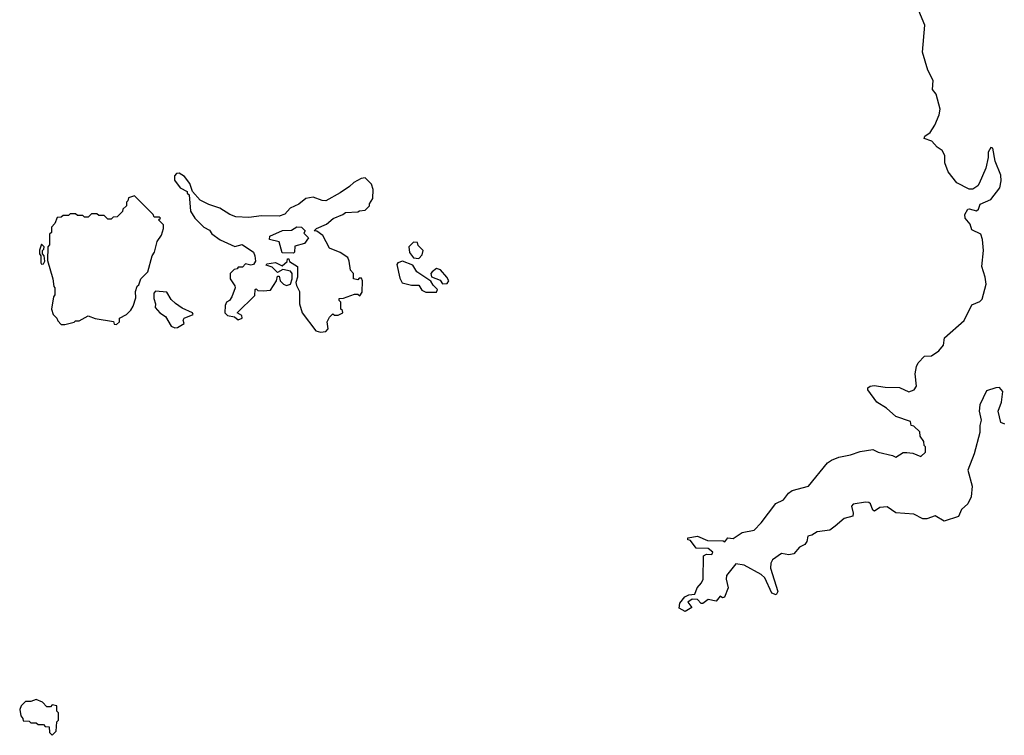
# Model space of a CAD drawing. Extents: x 1980017 to 2252640, y 74400 to 266395.
# Tile 321 of 388: x 2207682 to 2213191, y 190740 to 194746. Entities that reach past the tile are written whole.
import ezdxf

# ---------------------------------------------------------------- set-up
doc = ezdxf.new("R2010")
doc.units = 0

msp = doc.modelspace()

# ---------------------------------------------------------------- linework, layer by layer
at = {"layer": '0CON20XD'}
for points in [[(2213195, 192482.5), (2213171.7, 192491.7), (2213156.7, 192555), (2213176.2, 192605), (2213182.5, 192665), (2213165, 192686.7), (2213143.9, 192686.1), (2213091.7, 192668.3), (2213055, 192590), (2213051.4, 192555), (2213061.8, 192505), (2213054.6, 192475), (2213054.6, 192435), (2213021.8, 192315), (2212987.3, 192225), (2213010.6, 192135), (2213005.2, 192075), (2212987, 192035), (2212951.1, 192005), (2212934.7, 191965.3), (2212855, 191939.2), (2212805, 191968), (2212757.7, 191952.3), (2212735, 191951.6), (2212685, 191978.7), (2212584.6, 191984.6), (2212535, 192019.6), (2212494.7, 192015.3), (2212464.3, 191994.3), (2212455, 192000), (2212443.1, 192035), (2212433.1, 192043.1), (2212415, 192045.3), (2212345, 192034.3), (2212336.8, 192023.2), (2212346, 191984), (2212343.3, 191966.7), (2212295, 191954.4), (2212245, 191910), (2212215, 191888.9), (2212145, 191880), (2212115, 191861.2), (2212092.5, 191855), (2212086.7, 191825), (2212075, 191807.5), (2212045, 191793.3), (2212013.4, 191756.6), (2211985, 191750.9), (2211945, 191758.5), (2211895, 191722), (2211885.4, 191704.6), (2211882.2, 191675), (2211923.8, 191545), (2211915, 191526.7), (2211890.8, 191535), (2211850.8, 191620.8), (2211831.1, 191641.1), (2211735, 191693.3), (2211689.6, 191700.5), (2211637.8, 191635), (2211635.5, 191615), (2211646.5, 191565), (2211625, 191512.5), (2211615, 191510), (2211600.7, 191519.3), (2211578.8, 191491.2), (2211535, 191500), (2211505, 191477.5), (2211495, 191477.5), (2211475, 191500), (2211445, 191502.5), (2211420, 191485), (2211442.5, 191455), (2211405, 191433.3), (2211371.7, 191451.7), (2211375, 191480), (2211403.3, 191515), (2211425.9, 191525.9), (2211459.3, 191530.7), (2211472, 191565), (2211497, 191593), (2211506, 191615), (2211508.8, 191745), (2211525, 191753.8), (2211555, 191752.5), (2211560, 191765), (2211535, 191786), (2211467.5, 191787.5), (2211435, 191830), (2211420, 191835), (2211420, 191845), (2211475, 191854.2), (2211530.3, 191830.3), (2211618, 191828), (2211627.5, 191822.5), (2211644.2, 191845.8), (2211675, 191842), (2211725, 191875.4), (2211791.5, 191888.5), (2211830.6, 191929.4), (2211912.1, 192037.9), (2211955, 192058.6), (2211983.6, 192096.4), (2212005, 192110), (2212096, 192134), (2212202.5, 192265), (2212225, 192281.2), (2212265, 192297.5), (2212330.4, 192309.5), (2212385, 192328.8), (2212455, 192339.2), (2212485, 192324.7), (2212566, 192306), (2212585, 192297.5), (2212625, 192322.5), (2212645, 192322.5), (2212679.3, 192319.3), (2212725, 192300), (2212750, 192325), (2212750, 192355), (2212743, 192363), (2212740, 192385), (2212720, 192415), (2212718.3, 192438.3), (2212685, 192470), (2212670, 192475), (2212666.4, 192496.4), (2212585, 192524.4), (2212531.8, 192571.7), (2212478.6, 192605), (2212426.7, 192675), (2212427.5, 192685), (2212440, 192695), (2212462.3, 192697.7), (2212525, 192689.2), (2212605, 192688), (2212656.7, 192663.3), (2212687.5, 192675), (2212700, 192695), (2212693, 192763), (2212700, 192805), (2212710, 192825), (2212745, 192862), (2212783.3, 192865), (2212825, 192892), (2212850.8, 192925), (2212855.8, 192965), (2212967.1, 193062.9), (2213009.8, 193150.2), (2213055, 193168), (2213067.9, 193182.1), (2213089.2, 193265), (2213084.2, 193304.2), (2213066, 193365), (2213074.2, 193455), (2213069.2, 193515), (2213059.2, 193545), (2213010, 193570), (2213000.7, 193600.7), (2212972.5, 193635), (2212970.8, 193655), (2212987.5, 193685), (2212995, 193688), (2213035, 193676.7), (2213046.7, 193685), (2213057, 193713), (2213115, 193738.8), (2213166, 193805), (2213174, 193845), (2213171.2, 193875), (2213140, 193955), (2213127, 194027), (2213115, 194030), (2213100, 194005), (2213100, 193975), (2213087.5, 193915), (2213050.7, 193829.3), (2213043, 193817), (2213015, 193797.5), (2212995, 193797.5), (2212925, 193832.5), (2212877.5, 193895), (2212857.5, 193945), (2212857.5, 193985), (2212843, 194013), (2212815, 194032.5), (2212786.2, 194066.2), (2212742, 194082), (2212746.2, 194095), (2212775.8, 194114.2), (2212802.5, 194155), (2212827, 194213), (2212832.5, 194245), (2212809.6, 194329.5), (2212790, 194355), (2212792.5, 194405), (2212763.6, 194463.6), (2212733.6, 194563.6), (2212746, 194716), (2212713.3, 194795)], [(2209365, 192997.5), (2209395, 193000), (2209407.5, 193015), (2209402.5, 193055), (2209415, 193080), (2209435, 193100), (2209443, 193093), (2209465, 193092.5), (2209490, 193105), (2209488.3, 193118.3), (2209480, 193125), (2209480, 193165), (2209470, 193175), (2209470, 193185), (2209495, 193187.5), (2209555, 193210), (2209575, 193210), (2209585, 193200), (2209599.3, 193220.7), (2209600, 193285), (2209595, 193300), (2209581.7, 193298.3), (2209575, 193290), (2209550, 193295), (2209550, 193325), (2209533.6, 193343.6), (2209526.7, 193395), (2209517.5, 193415), (2209475, 193443.3), (2209415, 193467.5), (2209377.7, 193537.7), (2209345, 193562.5), (2209330, 193565), (2209343, 193577), (2209398.3, 193601.7), (2209436.4, 193633.6), (2209490, 193655), (2209505, 193667.5), (2209575, 193670), (2209583, 193677), (2209615, 193680), (2209640, 193705), (2209640, 193715), (2209657.5, 193745), (2209660, 193795), (2209650, 193825), (2209638.3, 193838.3), (2209615, 193860), (2209593, 193857), (2209552.5, 193835), (2209528.3, 193811.7), (2209475, 193776.7), (2209395, 193732.5), (2209375, 193733.3), (2209325, 193753.3), (2209284.1, 193745.9), (2209245, 193713.3), (2209195, 193691.2), (2209165, 193656.7), (2209135, 193646.7), (2209035, 193648), (2208965, 193638), (2208892.3, 193642.3), (2208857.5, 193655), (2208801.7, 193691.7), (2208740.8, 193710.8), (2208692.5, 193735), (2208650, 193785), (2208635, 193830), (2208605, 193867.5), (2208575, 193887.5), (2208560, 193885), (2208548.3, 193871.7), (2208548.3, 193848.3), (2208580, 193805), (2208620, 193785), (2208620, 193775), (2208630, 193765), (2208637.5, 193675), (2208662.5, 193635), (2208712.5, 193585), (2208745, 193567.5), (2208757, 193547), (2208805, 193513.3), (2208887, 193477), (2208927, 193487), (2208990, 193445), (2208997.5, 193425), (2209002.5, 193395), (2208990, 193375), (2208975, 193372.5), (2208945, 193380), (2208928.3, 193361.7), (2208905, 193360), (2208898.3, 193351.7), (2208881.7, 193348.3), (2208860, 193325), (2208860, 193295), (2208887, 193257), (2208887.5, 193245), (2208870, 193195), (2208856.7, 193173.3), (2208840, 193165), (2208833, 193147), (2208830, 193105), (2208845, 193090), (2208885, 193082.5), (2208905, 193066.7), (2208927.5, 193075), (2208925, 193090), (2208900, 193105), (2208998.3, 193201.7), (2209000, 193235), (2209005, 193240), (2209015, 193230), (2209045, 193227.5), (2209085, 193232.5), (2209120, 193285), (2209125, 193310), (2209135, 193310), (2209140, 193285), (2209157.5, 193265), (2209175, 193258.8), (2209197.5, 193265), (2209207.5, 193295), (2209206.7, 193325), (2209197.7, 193337.7), (2209155, 193347.5), (2209125, 193330), (2209095, 193360), (2209061.7, 193371.7), (2209065, 193380), (2209113, 193387), (2209151.7, 193368.3), (2209178.3, 193391.7), (2209181.7, 193408.3), (2209188.3, 193408.3), (2209191.7, 193391.7), (2209237.5, 193365), (2209237.5, 193305), (2209227.5, 193275), (2209231.7, 193258.3), (2209247.5, 193225), (2209247.5, 193155), (2209262.5, 193105), (2209340, 193005), (2209365, 192997.5)], [(2208225, 193040), (2208240, 193055), (2208240, 193075), (2208280, 193095), (2208305, 193120), (2208317, 193143), (2208331.7, 193188.3), (2208330, 193225), (2208340, 193255), (2208348.3, 193261.7), (2208360, 193295), (2208400, 193335), (2208423.3, 193425), (2208437.5, 193445), (2208452.5, 193505), (2208475, 193540), (2208487, 193577), (2208487, 193597), (2208460, 193625), (2208470, 193635), (2208465, 193640), (2208435, 193640), (2208430, 193655), (2208325, 193760), (2208291.7, 193748.3), (2208288.3, 193731.7), (2208280, 193725), (2208280, 193705), (2208260, 193685), (2208258.3, 193671.7), (2208228.3, 193641.7), (2208205, 193640), (2208195, 193630), (2208175, 193630), (2208155, 193650), (2208125, 193650), (2208115, 193660), (2208085, 193660), (2208065, 193640), (2208045, 193640), (2208035, 193650), (2208005, 193650), (2207995, 193660), (2207965, 193660), (2207955, 193650), (2207925, 193650), (2207915, 193640), (2207891.7, 193638.3), (2207880, 193605), (2207860, 193585), (2207860, 193555), (2207850, 193545), (2207850, 193485), (2207840, 193475), (2207838.3, 193398.3), (2207867.5, 193295), (2207873, 193253), (2207880, 193245), (2207880, 193205), (2207872.5, 193195), (2207860, 193125), (2207870, 193095), (2207890, 193075), (2207895, 193060), (2207915, 193040), (2207935, 193040), (2207987, 193053), (2207995, 193060), (2208015, 193060), (2208065, 193087.5), (2208105, 193072.5), (2208207.5, 193057.5), (2208211.7, 193041.7), (2208225, 193040)], [(2209215, 193440), (2209151.7, 193441.7), (2209135, 193502.5), (2209080, 193515), (2209082.5, 193535), (2209153.6, 193566.4), (2209202.5, 193567.5), (2209233, 193587), (2209260, 193585), (2209280, 193565), (2209271.7, 193551.7), (2209297.5, 193525), (2209275, 193492.5), (2209221.7, 193478.3), (2209220, 193445), (2209215, 193440)], [(2207805, 193377.5), (2207815, 193380), (2207822.5, 193395), (2207820, 193425), (2207810, 193435), (2207810, 193455), (2207818.3, 193461.7), (2207820, 193475), (2207805, 193490), (2207793.9, 193456.1), (2207793.8, 193435), (2207800, 193425), (2207800, 193385), (2207805, 193377.5)], [(2209915, 193410), (2209935, 193430), (2209940, 193455), (2209911.7, 193481.7), (2209908.3, 193498.3), (2209885, 193500), (2209860, 193475), (2209863.8, 193443.8), (2209885, 193412.5), (2209915, 193410)], [(2210015, 193220), (2210020, 193235), (2209995, 193260), (2209983, 193283), (2209904.3, 193334.3), (2209882, 193372), (2209825, 193394), (2209797.5, 193385), (2209793.3, 193375), (2209808.8, 193298.8), (2209822.9, 193272.9), (2209875, 193260), (2209915, 193260), (2209932.3, 193232.3), (2209955, 193220), (2210015, 193220)], [(2210048.3, 193268.3), (2210075, 193270), (2210082.5, 193285), (2210072.5, 193305), (2210036.1, 193346.1), (2210015, 193353.8), (2209990, 193335), (2209983.3, 193325), (2209987, 193307), (2210035, 193287.5), (2210048.3, 193268.3)], [(2208550.7, 193020.7), (2208565, 193022.5), (2208602.5, 193045), (2208597.5, 193065), (2208602.5, 193075), (2208652.5, 193095), (2208650, 193105), (2208591.2, 193131.2), (2208555, 193157.5), (2208530.7, 193180.7), (2208505, 193220), (2208443, 193227), (2208433.3, 193215), (2208433.3, 193185), (2208442.5, 193155), (2208440, 193135), (2208466, 193106), (2208497.5, 193085), (2208530.7, 193030.7), (2208550.7, 193020.7)], [(2207865, 190740), (2207887, 190763), (2207890, 190815), (2207900, 190825), (2207900, 190865), (2207890, 190875), (2207890, 190905), (2207865, 190910), (2207855, 190900), (2207835, 190900), (2207810, 190925), (2207775, 190940), (2207745, 190930), (2207715, 190930), (2207690, 190905), (2207682.5, 190885), (2207688.3, 190848.3), (2207700, 190835), (2207701.7, 190821.7), (2207735, 190820), (2207745, 190810), (2207775, 190810), (2207785, 190800), (2207815, 190800), (2207825, 190790), (2207848.3, 190788.3), (2207850, 190755), (2207865, 190740)]]:
    msp.add_lwpolyline(points, dxfattribs=at)

doc.saveas('drawing.dxf')
